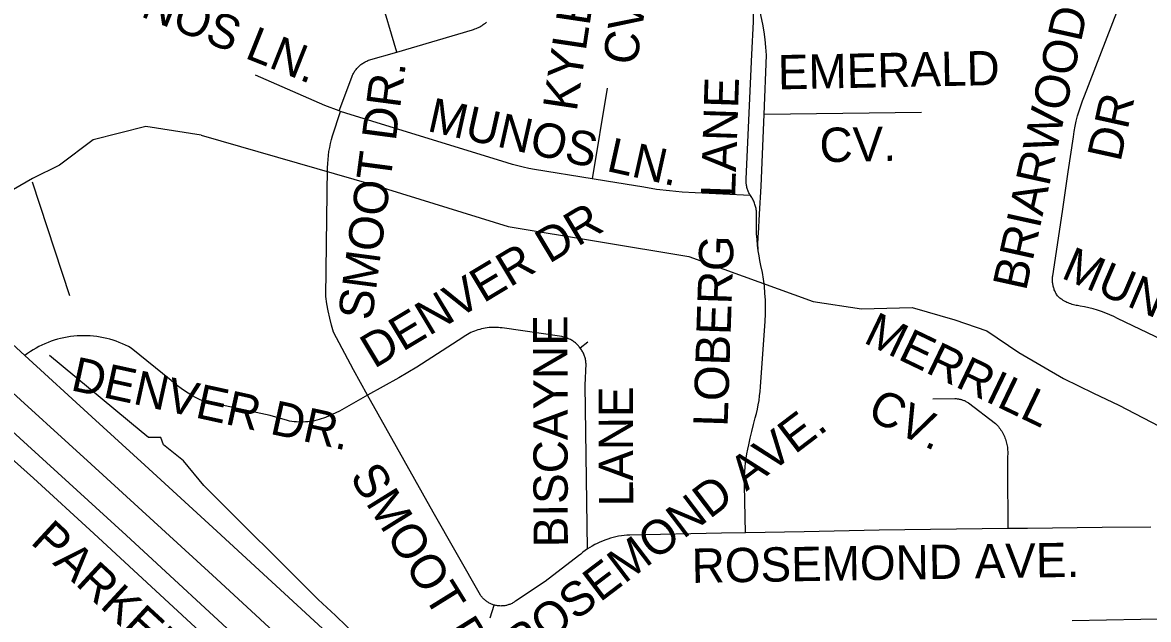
# Model space of a CAD drawing. Extents: x 1670563 to 1761545, y 515755 to 578944.
# Drawn here: x 1685409 to 1687869, y 544666 to 545971 of the extents above; entities that cross this region are included whole.
import ezdxf

# ---------------------------------------------------------------- set-up
doc = ezdxf.new("R2010")
doc.units = 0
for name, color, linetype in [('SHP_LINE', 7, 'Continuous'), ('STREETCL', 7, 'Continuous'), ('STRNAMES', 7, 'Continuous')]:
    doc.layers.add(name, color=color, linetype=linetype)

msp = doc.modelspace()

# ---------------------------------------------------------------- linework, layer by layer
at = {"layer": 'SHP_LINE'}
for points in [[(1685799, 545725), (1685678, 545744), (1685563, 545715), (1685490, 545659), (1685431, 545630), (1685319, 545566), (1685273, 545539)], [(1685799, 545725), (1686176, 545616), (1686470, 545525), (1686865, 545460), (1687137, 545361), (1687242, 545345), (1687353, 545348), (1687446, 545321), (1687516, 545297), (1687586, 545250), (1687684, 545193), (1687749, 545161), (1687805, 545135), (1687893, 545089), (1687946, 545063), (1688002, 545033), (1688033, 545021), (1688074, 545013), (1688129, 545006), (1688196, 545005), (1688217, 544997), (1688217, 544979), (1688214, 544903), (1688220, 544697)], [(1685512, 545374), (1685431, 545622)], [(1686165, 544605), (1686093, 544675), (1686055, 544710), (1685805, 544959), (1685761, 545013), (1685717, 545048), (1685711, 545064), (1685695, 545064), (1685684, 545064), (1685668, 545077), (1685468, 545243)], [(1688220, 544697), (1688087, 544667), (1688045, 544649), (1688013, 544654), (1687951, 544662), (1687899, 544667), (1687853, 544666), (1687703, 544663)]]:
    msp.add_lwpolyline(points, dxfattribs=at)
at = {"layer": 'STREETCL'}
for points in [[(1685913, 544593.8), (1685635.2, 544850.4), (1685187, 545259.7), (1684701.8, 545707), (1684475, 545915.1), (1684373.9, 546014.5), (1684262.2, 546130.7), (1684078.4, 546335.4), (1683914.6, 546534.9), (1683762.8, 546737.1), (1683648.3, 546903.8)], [(1686352, 544277.5), (1686274.8, 544347.4), (1686127.6, 544481.9), (1685917.7, 544676.6), (1685823.7, 544763.5), (1685559.2, 545005.9), (1685354.8, 545191.1), (1685211.5, 545325.6), (1685156.9, 545373.2), (1684870.9, 545637.7), (1684593.7, 545890), (1684375.3, 546101.9), (1684267.7, 546222.4), (1684152.8, 546344.9), (1683979.8, 546552.3), (1683834.5, 546745.2), (1683737.6, 546884.7)], [(1685414.2, 545243.5), (1685368.8, 545285.1), (1684909.9, 545707.1), (1684630.7, 545963.6), (1684605.6, 545990.3), (1684588.3, 546012.2), (1684578.1, 546031.1), (1684563.2, 546061.6), (1684556.9, 546078.1), (1684551.4, 546095.4), (1684544.4, 546117.3), (1684543.6, 546126), (1684539.5, 546158.1), (1684540.3, 546197.3), (1684542.7, 546219.3), (1684557.6, 546314.2), (1684567, 546367.5), (1684572.8, 546409.2)], [(1686989.9, 545629.5), (1687002.9, 545901.4), (1687006.4, 545972.8), (1687006.7, 546030.2), (1687005.6, 546087.5)], [(1687029.5, 545770.1), (1687034.9, 545900.1), (1687033.6, 545917.1), (1687031.8, 545934), (1687029.5, 545950.9), (1687026.7, 545967.7), (1687023.4, 545984.4), (1687010.2, 546053.8)], [(1687673.2, 545370.8), (1687671.9, 545372.4), (1687670.7, 545374.1), (1687669.5, 545375.8), (1687668.4, 545377.6), (1687667.3, 545379.4), (1687666.3, 545381.2), (1687665.4, 545383), (1687664.5, 545384.9), (1687663.7, 545386.9), (1687663, 545388.8), (1687662.4, 545390.8), (1687661.8, 545392.8), (1687661.2, 545394.8), (1687660.8, 545396.8), (1687660.4, 545398.8), (1687660.1, 545400.9), (1687659.8, 545403), (1687659.7, 545405), (1687659.6, 545407.1), (1687659.6, 545409.2), (1687659.6, 545411.2), (1687659.7, 545413.3), (1687659.9, 545415.4), (1687660.2, 545417.5), (1687681.2, 545558), (1687694.1, 545644.6), (1687705.3, 545721.3), (1687707.1, 545732.8), (1687709.2, 545744.3), (1687711.7, 545755.6), (1687714.6, 545766.9), (1687717.9, 545778.2), (1687721.5, 545789.2), (1687725.5, 545800.2), (1687729.8, 545811), (1687824.7, 546058.5)], [(1686226.8, 545906.7), (1686189.7, 546032.5)], [(1686226.8, 545906.7), (1686391.9, 545955.2), (1686394.7, 545956.1), (1686397.4, 545957.1), (1686400.2, 545958.1), (1686402.8, 545959.3), (1686405.5, 545960.5), (1686408.1, 545961.9), (1686410.7, 545963.3), (1686413.2, 545964.8), (1686415.6, 545966.5), (1686418, 545968.1), (1686420.3, 545969.9), (1686422.6, 545971.8)], [(1686101.2, 545777.8), (1686128.4, 545851.9), (1686129.2, 545853.9), (1686130.1, 545855.9), (1686131, 545857.8), (1686132, 545859.7), (1686133, 545861.6), (1686134.1, 545863.5), (1686135.3, 545865.3), (1686136.5, 545867), (1686137.8, 545868.7), (1686139.2, 545870.4), (1686140.6, 545872), (1686142.1, 545873.6), (1686143.6, 545875.1), (1686145.2, 545876.6), (1686146.8, 545878), (1686148.5, 545879.3), (1686150.2, 545880.6), (1686151.9, 545881.8), (1686153.7, 545883), (1686155.6, 545884.1), (1686157.5, 545885.1), (1686159.4, 545886.1), (1686161.3, 545887), (1686163.3, 545887.8), (1686165.3, 545888.6), (1686226.8, 545906.7)], [(1686999.5, 545593.1), (1686998.4, 545594.9), (1686997.4, 545596.7), (1686996.4, 545598.6), (1686995.5, 545600.5), (1686994.7, 545602.5), (1686993.9, 545604.5), (1686993.2, 545606.5), (1686992.6, 545608.5), (1686992, 545610.5), (1686991.5, 545612.6), (1686991, 545614.7), (1686990.7, 545616.8), (1686990.4, 545618.9), (1686990.1, 545621), (1686990, 545623.1), (1686989.9, 545625.2), (1686989.9, 545627.3), (1686989.9, 545629.5), (1687002.9, 545901.4)], [(1686101.2, 545777.8), (1686069.3, 545789.9), (1685917.8, 545855.9)], [(1686686.3, 545828), (1686653.9, 545629.8)], [(1686398.1, 543856.6), (1686310.3, 543953.8), (1686281.8, 543991.3), (1686254.3, 544025.7), (1686213, 544084.8), (1686124.3, 544225.1), (1686098.4, 544260.6), (1686024.9, 544373.7), (1686016.9, 544386.4), (1685973.7, 544446.1), (1685936, 544493.1), (1685903.1, 544532.1), (1685835.1, 544604.4), (1685564.9, 544854.4), (1685433.2, 544975.2), (1685313.9, 545080.9), (1685199.2, 545173.5), (1685015.3, 545318.2), (1684870.5, 545435.2), (1684776, 545516.9), (1684718.3, 545570), (1684586.7, 545690.8), (1684501.9, 545769.4)], [(1686162.8, 545156.9), (1686131.9, 545212.1), (1686088.7, 545294.1), (1686084.3, 545309.5), (1686080.5, 545325.1), (1686077.1, 545340.7), (1686074.2, 545356.5), (1686071.8, 545372.4), (1686073.3, 545486.8), (1686075.6, 545653.8), (1686075.9, 545662.7), (1686076.5, 545671.5), (1686077.4, 545680.4), (1686078.6, 545689.2), (1686080.1, 545697.9), (1686081.9, 545706.6), (1686084, 545715.2), (1686086.4, 545723.7), (1686103.4, 545776.9)], [(1686103.4, 545776.9), (1686101.2, 545777.8)], [(1686653.9, 545629.8), (1686527.5, 545650.2), (1686515.4, 545652.3), (1686503.3, 545654.8), (1686491.3, 545657.7), (1686479.4, 545660.9), (1686467.7, 545664.4), (1686115.1, 545772.9), (1686103.4, 545776.9)], [(1687016.7, 545472.4), (1687016.3, 545478.6), (1687016.1, 545484.8), (1687016, 545491.1), (1687016.2, 545497.3), (1687016.6, 545503.6), (1687017.2, 545509.8), (1687019.5, 545552.2), (1687023, 545613.1), (1687029.5, 545770.1)], [(1687373.5, 545774.3), (1687029.5, 545770.1)], [(1686999.5, 545593.1), (1686878.8, 545598.6), (1686850.6, 545600.3), (1686822.5, 545602.9), (1686794.5, 545606.5), (1686766.6, 545610.9), (1686685.2, 545624.7), (1686653.9, 545629.8)], [(1687016.7, 545472.4), (1687015.1, 545484.7), (1687014, 545497), (1687013.2, 545509.4), (1687013, 545552.2), (1687013, 545554.6), (1687012.8, 545557.1), (1687012.6, 545559.5), (1687012.3, 545561.9), (1687011.9, 545564.3), (1687011.4, 545566.7), (1687010.9, 545569), (1687010.2, 545571.4), (1687009.5, 545573.7), (1687008.7, 545576), (1687007.8, 545578.2), (1687006.9, 545580.5), (1687005.8, 545582.7), (1687004.7, 545584.8), (1687003.5, 545587), (1687002.3, 545589), (1687000.9, 545591.1), (1686999.5, 545593.1)], [(1686988.5, 544856), (1686986.9, 544960.2), (1686986.6, 544970), (1686986.7, 544979.8), (1686987.1, 544989.7), (1686987.9, 544999.5), (1686988.9, 545009.3), (1686990.3, 545019), (1686992, 545028.7), (1686994.1, 545038.3), (1686996.4, 545047.9), (1686999.2, 545062.8), (1687002.5, 545077.5), (1687006.1, 545092.2), (1687010.2, 545106.8), (1687012.7, 545116.3), (1687014.9, 545125.9), (1687016.8, 545135.6), (1687018.4, 545145.3), (1687019.7, 545155.1), (1687020.7, 545164.9), (1687021.3, 545174.7), (1687032, 545318.4), (1687032.6, 545333.7), (1687032.7, 545349), (1687032.3, 545364.3), (1687031.4, 545379.5), (1687030, 545394.7), (1687028, 545409.9), (1687025.6, 545425), (1687022.6, 545440), (1687020.3, 545450.7), (1687018.4, 545461.5), (1687016.7, 545472.4)], [(1687982.8, 545237.4), (1687802.1, 545324), (1687793.5, 545328.3), (1687784.8, 545332.2), (1687775.9, 545335.9), (1687766.9, 545339.3), (1687757.8, 545342.4), (1687748.6, 545345.1), (1687739.3, 545347.5), (1687729.9, 545349.7), (1687720.5, 545351.5), (1687717.4, 545351.8), (1687714.4, 545352.3), (1687711.4, 545352.8), (1687708.4, 545353.5), (1687705.5, 545354.2), (1687702.6, 545355.1), (1687699.7, 545356.1), (1687696.8, 545357.1), (1687694, 545358.3), (1687691.2, 545359.5), (1687688.5, 545360.9), (1687685.8, 545362.3), (1687683.2, 545363.8), (1687680.6, 545365.4), (1687678, 545367.1), (1687675.6, 545368.9), (1687673.2, 545370.8)], [(1686627.7, 545259.6), (1686626.3, 545261.4), (1686624.9, 545263.1), (1686623.5, 545264.7), (1686622, 545266.3), (1686620.4, 545267.8), (1686618.8, 545269.3), (1686617.1, 545270.7), (1686615.4, 545272.1), (1686613.7, 545273.4), (1686611.9, 545274.6), (1686610, 545275.8), (1686608.2, 545277), (1686606.2, 545278), (1686604.3, 545279), (1686602.3, 545279.9), (1686600.3, 545280.8), (1686598.3, 545281.6), (1686596.2, 545282.3), (1686594.1, 545283), (1686592, 545283.5), (1686589.9, 545284), (1686587.7, 545284.5), (1686457.1, 545303.5), (1686453, 545304), (1686448.9, 545304.4), (1686444.8, 545304.7), (1686440.7, 545304.8), (1686436.5, 545304.8), (1686432.4, 545304.6), (1686428.3, 545304.3), (1686424.2, 545303.8), (1686420.1, 545303.2), (1686416, 545302.4), (1686412, 545301.5), (1686408, 545300.5), (1686404, 545299.3), (1686400.1, 545298), (1686396.3, 545296.6), (1686392.4, 545295), (1686388.7, 545293.3), (1686385, 545291.4), (1686381.4, 545289.4), (1686377.8, 545287.3), (1686374.3, 545285.1), (1686370.9, 545282.8), (1686270.8, 545218), (1686231.3, 545194.6), (1686162.8, 545156.9)], [(1686162.8, 545156.9), (1686101.8, 545121.9), (1686071.1, 545108.1), (1686066.4, 545106.3), (1686061.7, 545104.7), (1686056.9, 545103.2), (1686052.1, 545101.9), (1686047.2, 545100.8), (1686042.3, 545099.9), (1686037.4, 545099.1), (1686032.4, 545098.5), (1686027.4, 545098.1), (1686022.4, 545097.8), (1686017.4, 545097.8), (1686012.4, 545097.9), (1686007.4, 545098.1), (1686002.5, 545098.6), (1685997.5, 545099.2), (1685992.6, 545100), (1685987.7, 545100.9), (1685949.7, 545111.9), (1685804.1, 545143.3), (1685795.6, 545147.3), (1685787.2, 545151.5), (1685779, 545156), (1685770.9, 545160.8), (1685763.1, 545165.8), (1685755.3, 545171.1), (1685747.8, 545176.7), (1685740.5, 545182.6), (1685733.4, 545188.6), (1685646.6, 545259.3), (1685640.2, 545262.7), (1685633.7, 545265.9), (1685627.1, 545269), (1685620.4, 545271.7), (1685613.6, 545274.3), (1685606.8, 545276.6), (1685599.8, 545278.7), (1685592.8, 545280.5), (1685585.7, 545282.1), (1685578.6, 545283.5), (1685571.4, 545284.6), (1685564.2, 545285.4), (1685557, 545286.1), (1685549.8, 545286.4), (1685542.5, 545286.6), (1685535.3, 545286.4), (1685528, 545286.1), (1685520.8, 545285.5), (1685513.6, 545284.6), (1685506.4, 545283.5), (1685499.3, 545282.1), (1685492.2, 545280.5), (1685485.2, 545278.7), (1685478.3, 545276.6), (1685471.4, 545274.3), (1685464.6, 545271.8), (1685457.9, 545269), (1685451.3, 545266), (1685444.8, 545262.8), (1685438.4, 545259.4), (1685432.2, 545255.7), (1685426.1, 545251.8), (1685420.1, 545247.7), (1685414.2, 545243.5)], [(1686644.3, 545272.1), (1686627.7, 545259.6)], [(1686986.7, 543999.9), (1686931.2, 544047.6), (1686878.9, 544089.7), (1686833, 544125.2), (1686781.3, 544162.5), (1686756.5, 544179.9), (1686700.7, 544212.4), (1686670.1, 544228.2), (1686613.6, 544258.7), (1686511.7, 544312.2), (1686412.3, 544363.1), (1686366.5, 544391.1), (1686318.9, 544420.8), (1686301.1, 544434.4), (1686285.8, 544448), (1686232.8, 544491.3), (1686101.7, 544612.1), (1685833.3, 544859.2), (1685676.5, 545003.5), (1685560.4, 545109.4), (1685414.2, 545243.5)], [(1686643.3, 544820.4), (1686638.6, 545178.3), (1686640.4, 545224.9), (1686640.2, 545227.1), (1686640, 545229.3), (1686639.6, 545231.5), (1686639.2, 545233.7), (1686638.8, 545235.8), (1686638.2, 545238), (1686637.6, 545240.1), (1686636.9, 545242.2), (1686636.2, 545244.3), (1686635.4, 545246.3), (1686634.5, 545248.3), (1686633.5, 545250.3), (1686632.5, 545252.2), (1686631.4, 545254.1), (1686630.2, 545256), (1686629, 545257.9), (1686627.7, 545259.6)], [(1686439.3, 544697.9), (1686437.5, 544698.4), (1686435.7, 544699.1), (1686434, 544699.7), (1686432.3, 544700.5), (1686430.6, 544701.3), (1686428.9, 544702.1), (1686427.2, 544703.1), (1686425.6, 544704), (1686424.1, 544705.1), (1686422.5, 544706.1), (1686421, 544707.3), (1686419.6, 544708.5), (1686418.2, 544709.7), (1686416.8, 544711), (1686415.5, 544712.3), (1686414.2, 544713.7), (1686413, 544715.1), (1686411.8, 544716.6), (1686410.7, 544718.1), (1686409.6, 544719.6), (1686306.5, 544900.6), (1686162.8, 545156.9)], [(1687398.2, 545148.3), (1687445.9, 545149.1), (1687447.6, 545149.1), (1687449.3, 545149), (1687451, 545148.9), (1687452.6, 545148.7), (1687454.3, 545148.5), (1687455.9, 545148.2), (1687457.6, 545147.9), (1687459.2, 545147.5), (1687460.8, 545147), (1687462.4, 545146.5), (1687464, 545145.9), (1687465.6, 545145.3), (1687467.1, 545144.6), (1687468.6, 545143.9), (1687470.1, 545143.1), (1687471.6, 545142.3), (1687473, 545141.4), (1687474.4, 545140.5), (1687475.8, 545139.5), (1687535.4, 545094.8), (1687537.5, 545092.6), (1687539.6, 545090.2), (1687541.6, 545087.8), (1687543.5, 545085.4), (1687545.4, 545082.9), (1687547.1, 545080.3), (1687548.8, 545077.6), (1687550.3, 545074.9), (1687551.8, 545072.2), (1687553.2, 545069.4), (1687554.5, 545066.5), (1687555.6, 545063.7), (1687556.7, 545060.7), (1687557.7, 545057.8), (1687558.6, 545054.8), (1687559.4, 545051.8), (1687560.1, 545048.7), (1687560.6, 545045.7), (1687561.1, 545042.6), (1687561.5, 545039.5), (1687561.7, 545036.4), (1687561.9, 545033.3), (1687562, 545030.2), (1687561.9, 545027.1), (1687561.7, 545023.9), (1687561.5, 545020.8), (1687561.5, 544993.2), (1687562.1, 544864.9)], [(1686988.5, 544856), (1686936.2, 544855.3), (1686736, 544850.9), (1686729.8, 544850.6), (1686723.7, 544850), (1686717.5, 544849.1), (1686711.5, 544848.1), (1686705.4, 544846.9), (1686699.4, 544845.5), (1686693.5, 544843.8), (1686687.6, 544842), (1686681.7, 544840), (1686676, 544837.7), (1686670.3, 544835.3), (1686664.7, 544832.7), (1686659.2, 544829.9), (1686653.8, 544826.9), (1686648.5, 544823.7), (1686643.3, 544820.4)], [(1687562.1, 544864.9), (1687280.8, 544861.7), (1687117.2, 544857.6), (1686988.5, 544856)], [(1687874.3, 544868.4), (1687767.9, 544867.7), (1687604.9, 544865.4), (1687562.1, 544864.9)], [(1686643.3, 544820.4), (1686638.3, 544816.9), (1686633.5, 544813.2), (1686628.7, 544809.4), (1686624.1, 544805.5), (1686550.8, 544749), (1686486.4, 544706.4), (1686484.9, 544705.3), (1686483.4, 544704.3), (1686481.8, 544703.3), (1686480.2, 544702.4), (1686478.6, 544701.5), (1686477, 544700.7), (1686475.3, 544700), (1686473.6, 544699.3), (1686471.9, 544698.7), (1686470.1, 544698.1), (1686468.3, 544697.6), (1686466.6, 544697.2), (1686464.8, 544696.8), (1686462.9, 544696.4), (1686461.1, 544696.2), (1686459.3, 544696), (1686457.5, 544695.8), (1686455.6, 544695.8), (1686453.8, 544695.7), (1686452, 544695.8), (1686450.1, 544695.9), (1686448.3, 544696.1), (1686446.5, 544696.3), (1686444.7, 544696.6), (1686442.9, 544697), (1686441.1, 544697.4), (1686439.3, 544697.9)], [(1686431.1, 544669.6), (1686439.3, 544697.9)]]:
    msp.add_lwpolyline(points, dxfattribs=at)

# ---------------------------------------------------------------- texts
at = {"layer": 'STRNAMES'}
for s, rotation, p in [('MUNOS LN.', 338.2613, (1685519.8, 546043.1)), ('KYLE ', 81.4676, (1686619.7, 545775.1)), ('CV', 81.4676, (1686750.7, 545875.7)), ('BRIARWOOD ', 77.5562, (1687601.6, 545382.7)), ('EMERALD ', 1.156, (1687060.2, 545824.9)), ('SMOOT DR.', 82.4706, (1686172.5, 545318.4)), ('LOBERG   LANE', 88.1137, (1686949.6, 545086.9)), ('MUNOS LN.', 347.4409, (1686291, 545734.4)), ('DR', 77.5562, (1687808.1, 545664.7)), ('CV.', 1.156, (1687151.3, 545665.7)), ('DENVER DR', 30.9916, (1686177.4, 545213.5)), ('MUNOS LN.', 336.7967, (1687676.3, 545413.8)), ('BISCAYNE ', 90.1137, (1686600.6, 544824.2)), ('MERRILL ', 334.3408, (1687244, 545272.6)), ('DENVER DR.', 347.6408, (1685511.8, 545168)), ('LANE', 90.1137, (1686743.4, 544913.7)), ('CV.', 334.3408, (1687251.5, 545106.4)), ('ROSEMOND AVE.', 37.2167, (1686497.7, 544571.3)), ('SMOOT DR.', 301.881, (1686122.3, 544978.3)), ('PARKER RD.', 317.3289, (1685424, 544834)), ('ROSEMOND AVE.', 0.9083, (1686871.7, 544746.2))]:
    msp.add_text(s, height=75, rotation=rotation, dxfattribs=at).set_placement(p)

doc.saveas('drawing.dxf')
